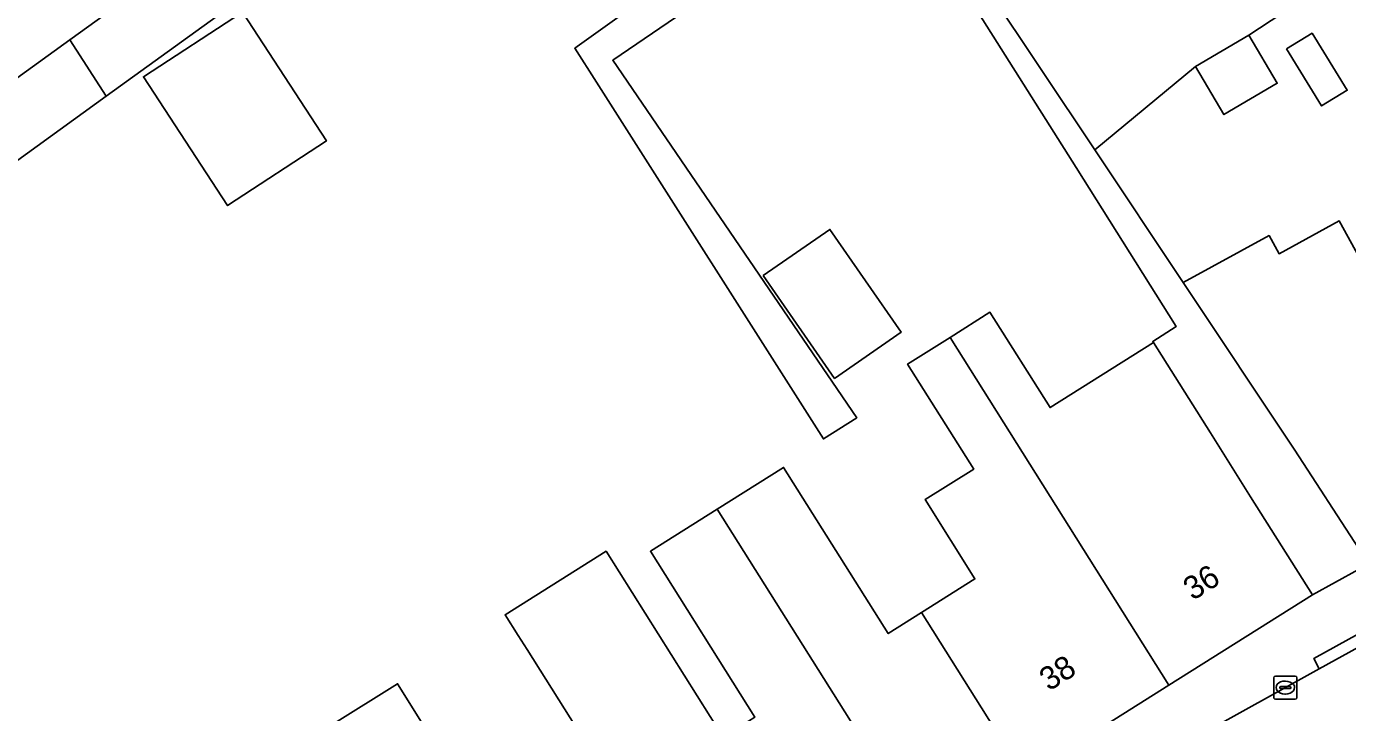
# Model space of a CAD drawing. Extents: x 161798 to 162385, y 382315 to 382833.
# Drawn here: x 161942.5 to 161999.5, y 382536 to 382565.6 of the extents above; entities that cross this region are included whole.
import ezdxf

# ---------------------------------------------------------------- set-up
doc = ezdxf.new("R2010")
doc.units = 0
for name, color, linetype in [('IMGEO_Erf', 7, 'Continuous'), ('IMGEO_Groenvoorziening', 7, 'Continuous'), ('IMGEO_Kolk', 7, 'Continuous'), ('IMGEO_Pand', 7, 'Continuous'), ('IMGEO_Pand_nummerreeks', 7, 'Continuous'), ('IMGEO_Rijbaan_lokaal_open', 7, 'Continuous'), ('IMGEO_Voetpad_open', 7, 'Continuous')]:
    doc.layers.add(name, color=color, linetype=linetype)

msp = doc.modelspace()

# ---------------------------------------------------------------- linework, layer by layer
at = {"layer": 'IMGEO_Erf'}
for points in [[(161979.755, 382572.298), (161967.811, 382564.144), (161978.347, 382548.711), (161976.906, 382547.794), (161967.106, 382563.196), (161966.173, 382564.661), (161979.378, 382574.126)], [(162000, 382568.349), (161995.273, 382565.225), (161996.494, 382563.153), (161994.193, 382561.798), (161992.973, 382563.87), (161988.628, 382560.283), (161992.434, 382554.55), (161996.148, 382556.578), (161996.58, 382555.789), (161999.177, 382557.208), (162001.369, 382553.207), (162003.31, 382549.666), (162005.707, 382545.278), (162006.849, 382545.908), (162004.456, 382550.299), (162002.526, 382553.841), (162004.896, 382555.133), (162002.307, 382559.877), (162004.598, 382561.119), (162007.583, 382562.737), (162008.871, 382560.378), (162008.994, 382560.445), (162011.265, 382561.678), (162008.343, 382567.422)], [(161973.948, 382535.786), (161969.438, 382542.947), (161972.324, 382544.765), (161975.185, 382546.567), (161979.703, 382539.393), (161981.145, 382540.302), (161983.448, 382541.752), (161981.292, 382545.176), (161983.392, 382546.498), (161980.54, 382551.026), (161982.375, 382552.182), (161984.094, 382553.265), (161986.687, 382549.148), (161991.153, 382551.961), (161991.121, 382552.009), (161992.14, 382552.651), (161987.811, 382559.519), (161983.621, 382566.165)], [(161970, 382529.349), (161964.109, 382538.701), (161963.728, 382539.307), (161963.163, 382540.205), (161967.521, 382542.95), (161972.576, 382534.922)], [(161955.683, 382535.455), (161958.521, 382537.228), (161962.218, 382531.312)]]:
    msp.add_lwpolyline(points, dxfattribs=at)
for points in [[(161945.946, 382562.594), (161940.543, 382558.688), (161938.848, 382561.033), (161944.377, 382565.031), (161949.608, 382568.813), (161951.303, 382566.468)], [(161951.179, 382557.869), (161947.547, 382563.429), (161951.82, 382566.221), (161955.452, 382560.66)], [(161996.897, 382564.632), (161998, 382565.311), (161999.516, 382562.849), (161998.414, 382562.17)], [(161974.303, 382554.846), (161977.184, 382556.845), (161980.265, 382552.406), (161977.384, 382550.407)]]:
    msp.add_lwpolyline(points, close=True, dxfattribs=at)
at = {"layer": 'IMGEO_Groenvoorziening'}
msp.add_lwpolyline([(161980.342, 382576.565), (161978.556, 382575.356), (161979.378, 382574.126), (161988.628, 382560.283), (161992.973, 382563.87), (161995.273, 382565.225), (162000, 382568.349), (162005.088, 382571.967), (162027.476, 382588.48), (162031.499, 382591.448)], dxfattribs=at)
at = {"layer": 'IMGEO_Kolk'}
for p, q in [((161996.346, 382536.636), (161996.346, 382537.488)), ((161996.421, 382537.562), (161997.273, 382537.562)), ((161996.834, 382537.342), (161996.859, 382537.342)), ((161997.347, 382537.488), (161997.347, 382536.636)), ((161996.605, 382537.056), (161996.605, 382537.068)), ((161997.043, 382537.019), (161996.645, 382537.019)), ((161996.648, 382537.105), (161997.046, 382537.105)), ((161996.857, 382536.782), (161996.832, 382536.782)), ((161997.089, 382537.068), (161997.089, 382537.056)), ((161997.273, 382536.562), (161996.421, 382536.562))]:
    msp.add_line(p, q, dxfattribs=at)
for points in [[(161996.346, 382536.636), (161996.346, 382537.488)], [(161996.421, 382537.562), (161997.273, 382537.562)], [(161997.347, 382537.488), (161997.347, 382536.636)], [(161997.273, 382536.562), (161996.421, 382536.562)]]:
    msp.add_lwpolyline(points, dxfattribs=at)
for centre, radius, start, end in [((161996.423, 382537.486), 0.0765, 91.552, 178.448), ((161996.423, 382537.486), 0.0765, 91.552, 178.448), ((161997.271, 382537.486), 0.0765, 1.552, 88.448), ((161997.271, 382537.486), 0.0765, 1.552, 88.448), ((161996.645, 382537.065), 0.0403, 85.8775, 175.7526), ((161996.642, 382537.055), 0.0366, 178.938, 274.7102), ((161997.046, 382537.062), 0.043, 264.8664, 352.4533), ((161997.05, 382537.067), 0.0386, 1.7309, 96.639), ((161996.423, 382536.638), 0.0765, 181.552, 268.448), ((161996.423, 382536.638), 0.0765, 181.552, 268.448), ((161997.271, 382536.638), 0.0765, 271.552, 358.448), ((161997.271, 382536.638), 0.0765, 271.552, 358.448)]:
    msp.add_arc(centre, radius, start, end, dxfattribs=at)
for centre, major_axis, ratio, start_param, end_param in [((161996.833, 382537.062), (-0.387, 0.002), 0.722429, 4.712389, 7.853982), ((161996.858, 382537.062), (-0.39, 0.002), 0.717154, 1.570796, 4.712389)]:
    msp.add_ellipse(centre, major_axis=major_axis, ratio=ratio, start_param=start_param, end_param=end_param, dxfattribs=at)
at = {"layer": 'IMGEO_Pand'}
for points in [[(161945.946, 382562.594), (161951.303, 382566.468), (161949.608, 382568.813), (161944.377, 382565.031)], [(161951.82, 382566.221), (161947.547, 382563.429), (161951.179, 382557.869), (161955.452, 382560.66)], [(161995.273, 382565.225), (161992.973, 382563.87), (161994.193, 382561.798), (161996.494, 382563.153)], [(161996.897, 382564.632), (161998.414, 382562.17), (161999.516, 382562.849), (161998, 382565.311)], [(161945.946, 382562.594), (161944.377, 382565.031), (161938.848, 382561.033), (161940.543, 382558.688)], [(161974.303, 382554.846), (161977.384, 382550.407), (161980.265, 382552.406), (161977.184, 382556.845)], [(162003.31, 382549.666), (162001.369, 382553.207), (161999.177, 382557.208), (161996.58, 382555.789), (161996.148, 382556.578), (161992.434, 382554.55), (161997.253, 382547.318), (162000, 382543.083), (162000.442, 382542.402), (162005.707, 382545.278)], [(161984.094, 382553.265), (161982.375, 382552.182), (161991.824, 382537.171), (161998.013, 382541.069), (161995.349, 382545.3), (161993.614, 382548.054), (161991.153, 382551.961), (161986.687, 382549.148)], [(161985.588, 382533.244), (161991.824, 382537.171), (161982.375, 382552.182), (161980.54, 382551.026), (161983.392, 382546.498), (161981.292, 382545.176), (161983.448, 382541.752), (161981.145, 382540.302)], [(161972.324, 382544.765), (161981.283, 382530.533), (161985.588, 382533.244), (161981.145, 382540.302), (161979.703, 382539.393), (161975.185, 382546.567)], [(161977.027, 382527.853), (161981.283, 382530.533), (161972.324, 382544.765), (161969.438, 382542.947), (161973.948, 382535.786), (161972.576, 382534.922)], [(161972.576, 382534.922), (161967.521, 382542.95), (161963.163, 382540.205), (161963.728, 382539.307), (161964.109, 382538.701), (161970, 382529.349), (161972.67, 382525.109), (161977.027, 382527.853)], [(161957.403, 382532.702), (161957.957, 382533.048), (161960.218, 382529.43), (161962.501, 382530.857), (161962.454, 382530.934), (161962.218, 382531.312), (161958.521, 382537.228), (161955.683, 382535.455)]]:
    msp.add_lwpolyline(points, close=True, dxfattribs=at)
at = {"layer": 'IMGEO_Rijbaan_lokaal_open'}
msp.add_lwpolyline([(162005.658, 382541.95), (162002.236, 382540.051), (162000, 382538.811), (161998.314, 382537.876), (161991.203, 382533.931), (161985.491, 382530.651), (161979.276, 382527.063), (161953.15, 382510.607), (161949.145, 382508.117), (161948.095, 382507.457), (161949.963, 382504.519), (161955.014, 382507.648), (161956.057, 382508.297), (161979.411, 382522.988), (161986.125, 382527.031), (161996.967, 382533.235), (162000, 382534.889), (162000.874, 382535.365), (162007.323, 382538.877)], close=True, dxfattribs=at)
at = {"layer": 'IMGEO_Voetpad_open'}
for points in [[(161992.434, 382554.55), (161988.628, 382560.283), (161979.378, 382574.126), (161966.173, 382564.661), (161967.106, 382563.196), (161976.906, 382547.794), (161978.347, 382548.711), (161967.811, 382564.144), (161979.755, 382572.298), (161983.621, 382566.165), (161987.811, 382559.519), (161992.14, 382552.651), (161991.121, 382552.009), (161991.153, 382551.961), (161993.614, 382548.054), (161995.349, 382545.3), (161998.013, 382541.069), (162000, 382542.159), (162000.442, 382542.402), (162000, 382543.083), (161997.253, 382547.318)], [(161998.314, 382537.876), (162000, 382538.811), (162002.236, 382540.051), (162001.994, 382540.488), (162000, 382539.382), (161998.072, 382538.312)]]:
    msp.add_lwpolyline(points, close=True, dxfattribs=at)
msp.add_lwpolyline([(162000, 382542.159), (161998.013, 382541.069), (161991.824, 382537.171), (161985.588, 382533.244), (161981.283, 382530.533), (161977.027, 382527.853), (161972.67, 382525.109), (161971.789, 382524.552), (161965.837, 382520.834), (161964.429, 382519.954), (161959.604, 382516.94), (161955.242, 382514.214), (161950.859, 382511.476), (161944.597, 382507.564), (161946.38, 382506.38), (161948.095, 382507.457), (161949.145, 382508.117), (161953.15, 382510.607), (161979.276, 382527.063), (161985.491, 382530.651), (161991.203, 382533.931), (161998.314, 382537.876), (161998.072, 382538.312), (162000, 382539.382)], dxfattribs=at)

# ---------------------------------------------------------------- texts
at = {"layer": 'IMGEO_Pand_nummerreeks'}
for s, rotation, p in [('36', 32.2002, (161992.85, 382540.795)), ('38', 32.2008, (161986.64, 382536.885))]:
    msp.add_text(s, height=1, rotation=rotation, dxfattribs=at).set_placement(p)

doc.saveas('drawing.dxf')
